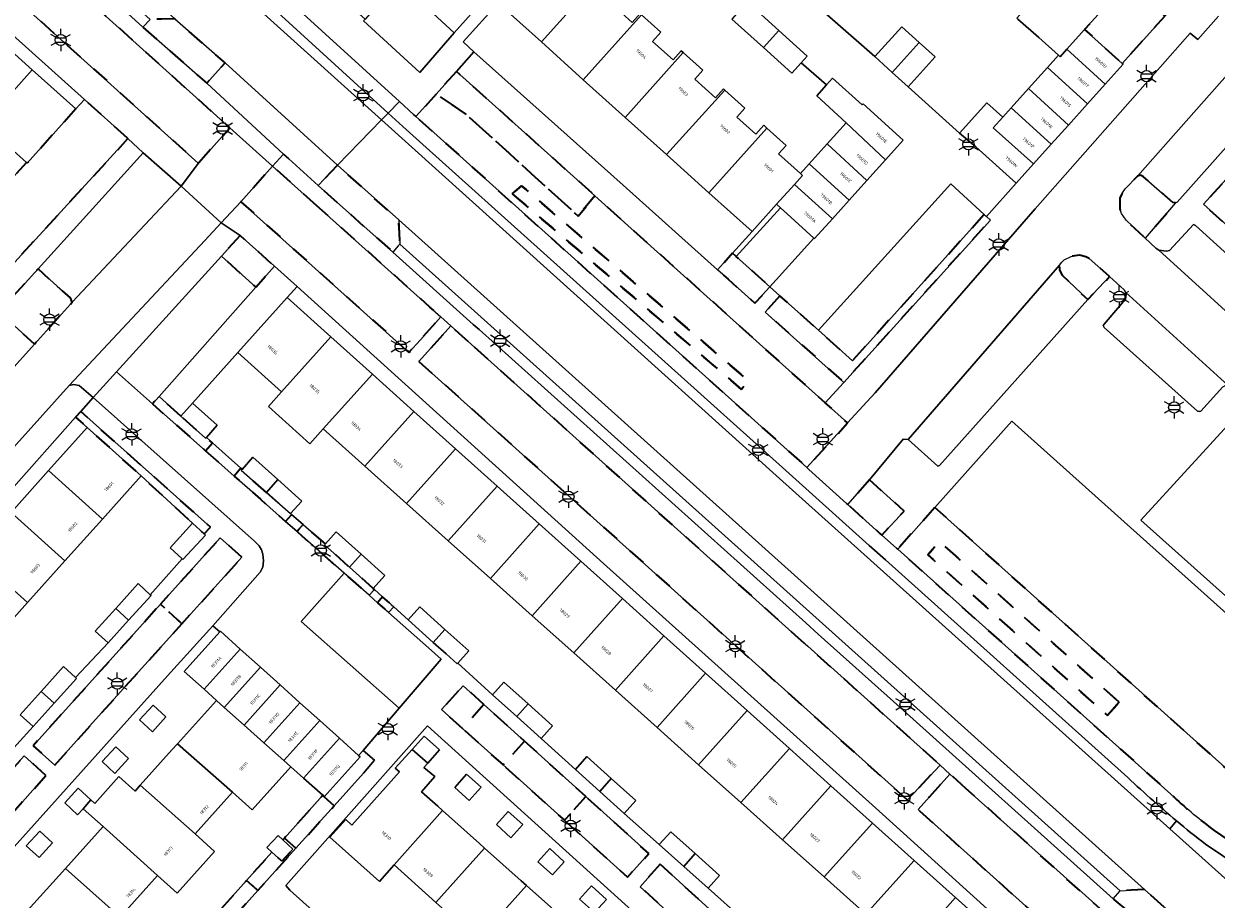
# Model space of a CAD drawing. Extents: x 105780 to 185197, y 477999 to 525027.
# Tile 317 of 562: x 107228 to 107362, y 479149 to 479248. Entities that reach past the tile are written whole.
import ezdxf
from ezdxf.enums import TextEntityAlignment as Align

# ---------------------------------------------------------------- set-up
doc = ezdxf.new("R2010")
doc.units = 0
doc.linetypes.add('XX-HIDDEN', pattern=[4, 2, -2])
for name, color, linetype, lineweight in [('B-GV-GR-HAAG_01-G', 252, 'GR-HAAG1', 13), ('B-GV-GR-MATERIAALGRENS-G', 252, 'XX-HIDDEN', 35), ('B-RO-IE-MEUBILAIR_WEGMEUBILAIR-S', 252, 'Continuous', 25), ('B-RO-IE-TERREINAFSCHEIDING_KUNSTMATIG_HEKWERK-G', 252, 'IE-TERREINAFSCHEIDING-KUNSTMATIG', 18), ('B-XX-KG-KADASTRAAL_BEBOUWING-G', 252, 'Continuous', 20), ('B1-WE-OG-BEBOUWING-T18', 7, 'Continuous', 18), ('B1-WE-OG-TERREIN_ERF-GV', 252, 'Continuous', 18), ('B1-WE-VH-VERHARDING_ASFALT-GV', 252, 'Continuous', 18), ('B1-WE-VH-VERHARDING_BETONSTRAATSTEEN-GV', 252, 'Continuous', 18), ('B1-WE-VH-VERHARDING_STRAATBAKSTEEN-GV', 252, 'Continuous', 18), ('B1-WE-VH-VERHARDING_TEGEL-GV', 252, 'Continuous', 18)]:
    doc.layers.add(name, color=color, linetype=linetype, lineweight=lineweight)
doc.styles.add('NLCS-ISO', font='NLCS-ISO.ttf')
doc.styles.add('NLCS-ISO-M200-T18', font='NLCS-ISO.ttf', dxfattribs={"height": 0.36})
doc.linetypes.add('GR-HAAG1', pattern='A,6,[176,NLCS.shx,S=0.125,R=0,X=0,Y=0],-2', length=8)
doc.linetypes.add('IE-TERREINAFSCHEIDING-KUNSTMATIG', pattern='A,4,[82,NLCS.SHX,S=0.75,R=90,X=0,Y=0],4,-2', length=10)

# ---------------------------------------------------------------- blocks, each defined once
blk = doc.blocks.new('B-SIE-WEG_LICHTMAST-SO')
at = {"ltscale": 0.1}
for p, q in [((-1.1, 0.63), (-2.19, 1.27)), ((0, 1.27), (0, 2.53)), ((1.1, 0.63), (2.19, 1.27)), ((-1.1, -0.63), (-2.19, -1.27)), ((0, -1.27), (0, -2.53)), ((1.1, -0.63), (2.19, -1.27))]:
    blk.add_line(p, q, dxfattribs=at)
at = {"flags": 128}
for points in [[(-1.16, 0.5), (1.16, 0.5)], [(-1.16, -0.5), (1.16, -0.5)]]:
    blk.add_lwpolyline(points, dxfattribs=at)
at = {"ltscale": 0.1}
blk.add_circle((0, 0), 1.27, dxfattribs=at)
at = {"style": 'NLCS-ISO'}
blk.add_attdef('TYPE', text='', height=1.8, dxfattribs=at).set_placement((0, 2.53), align=Align.BOTTOM_CENTER)

msp = doc.modelspace()

# ---------------------------------------------------------------- linework, layer by layer
at = {"layer": 'B-GV-GR-HAAG_01-G', "flags": 128}
msp.add_lwpolyline([(107265.866, 479163.25), (107267.098, 479164.682), (107265.8, 479165.807), (107265.304, 479165.236), (107265.481, 479165.077), (107261.434, 479160.572), (107262.546, 479159.563)], close=True, dxfattribs=at)
at = {"layer": 'B-GV-GR-MATERIAALGRENS-G', "flags": 128}
for points in [[(107231.933, 479253.006), (107223.888, 479260.267), (107223.05, 479261.023), (107216.122, 479267.275), (107215.152, 479268.15), (107214.866, 479267.822), (107212.747, 479265.393), (107211.611, 479264.091), (107247.224, 479232.029), (107247.229, 479232.034), (107250.765, 479236.012), (107250.421, 479236.322), (107245.836, 479240.46)], [(107356.229, 479248.621), (107351.983, 479252.423), (107351.018, 479251.349), (107347.194, 479247.096), (107351.432, 479243.286)], [(107244.561, 479248.308), (107243.074, 479248.27), (107241.795, 479248.238), (107240.972, 479247.362), (107247.146, 479241.944), (107248.173, 479241.042), (107249.46, 479242.476), (107250.233, 479243.337)], [(107276.335, 479242.384), (107274.047, 479239.821), (107277.36, 479237.61), (107290.067, 479226.065), (107291.965, 479228.344), (107289.908, 479230.192)], [(107239.247, 479234.83), (107234.366, 479239.212), (107233.402, 479238.157), (107233.411, 479238.149), (107227.91, 479232.015), (107227.823, 479232.093), (107222.66, 479226.419), (107221.346, 479224.966), (107218.054, 479221.327), (107222.894, 479216.918), (107239.284, 479234.797)], [(107291.965, 479228.344), (107290.067, 479226.065), (107277.36, 479237.61), (107274.047, 479239.821), (107271.775, 479237.276), (107273.782, 479235.475), (107315.87, 479197.697), (107320.463, 479202.739), (107317.948, 479204.999)], [(107389.914, 479215.979), (107390.899, 479216.142), (107391.839, 479215.88), (107393.392, 479214.755), (107394.653, 479213.582), (107396.164, 479211.348), (107396.816, 479209.364), (107399.1, 479203.706), (107399.563, 479202.233), (107399.873, 479200.931), (107400.41, 479199.608), (107401.254, 479198.351), (107402.891, 479196.838), (107404.202, 479195.343), (107404.959, 479194.194), (107405.426, 479193.306), (107405.718, 479192.329), (107407.722, 479194.544), (107399.29, 479205.765), (107402.821, 479206.373), (107402.341, 479207.186), (107403.404, 479207.268), (107405.001, 479207.392), (107403.349, 479209.788), (107398.942, 479213.358), (107397.639, 479214.691), (107395.013, 479217.78), (107394.179, 479218.844), (107391.355, 479222.715), (107390.297, 479222.292), (107388.452, 479222.784), (107385.93, 479224.106), (107383.338, 479226.204), (107370.619, 479238.42), (107366.933, 479234.366), (107372.32, 479229.505), (107368.284, 479225.066), (107362.897, 479229.926), (107360.593, 479227.391), (107385.629, 479204.804), (107384.872, 479206.603), (107384.311, 479207.422), (107383.145, 479208.291), (107383.514, 479208.71), (107384.742, 479210.105), (107379.365, 479214.956), (107383.401, 479219.395), (107388.707, 479214.608)], [(107260.593, 479227.228), (107255.608, 479231.691), (107252.036, 479227.661), (107270.986, 479210.681), (107272.269, 479212.115), (107274.584, 479214.7), (107273.356, 479215.799)], [(107262.91, 479231.807), (107262.182, 479231.029), (107260.76, 479229.509), (107261.792, 479228.586), (107267.621, 479223.372), (107269.16, 479221.995), (107269.774, 479222.694), (107269.951, 479222.896), (107269.901, 479224.137), (107269.842, 479225.62)], [(107357.442, 479227.547), (107357.152, 479227.592), (107353.852, 479230.484), (107353.518, 479230.663), (107353.166, 479230.548), (107351.773, 479229.144), (107351.379, 479228.572), (107351.176, 479228.074), (107351.17, 479226.903), (107351.344, 479226.342), (107351.87, 479225.588), (107354.037, 479223.568)], [(107282.643, 479228.581), (107308.506, 479206.517), (107309.306, 479207.45), (107283.68, 479229.485)], [(107282.643, 479228.581), (107283.68, 479229.485), (107309.306, 479207.45), (107308.506, 479206.517)], [(107312.828, 479217.08), (107311.182, 479215.225), (107320.034, 479207.309), (107336.566, 479225.618), (107336.115, 479226.027), (107335.885, 479226.235), (107321.001, 479209.748), (107317.176, 479213.179)], [(107251.947, 479223.869), (107249.836, 479221.536), (107253.702, 479218.038), (107255.804, 479220.416)], [(107307.901, 479221.5), (107307.486, 479221.872), (107305.797, 479219.995), (107306.977, 479218.938), (107310.01, 479216.223), (107311.701, 479218.092)], [(107347.727, 479221.283), (107347.344, 479221.475), (107346.618, 479221.666), (107345.7, 479221.506), (107344.874, 479221.107), (107344.61, 479220.85), (107344.367, 479220.513), (107344.347, 479219.942), (107344.683, 479219.39), (107347.553, 479216.639), (107350.019, 479219.228)], [(107232.787, 479216.144), (107232.992, 479216.362), (107232.815, 479216.822), (107231.289, 479218.144), (107229.141, 479220.117), (107224.733, 479215.254), (107226.895, 479213.298), (107228.738, 479211.631)], [(107277.674, 479211.909), (107277.025, 479212.492), (107275.705, 479213.677), (107273.405, 479211.115), (107272.111, 479209.674), (107327.202, 479160.21), (107328.522, 479161.621), (107330.886, 479164.147), (107315.967, 479177.538), (107314.557, 479178.803)], [(107245.254, 479203.497), (107242.799, 479205.696), (107242.068, 479204.869), (107248.041, 479199.591), (107248.827, 479200.469), (107248.128, 479201.09), (107248.044, 479200.996)], [(107233.963, 479204.024), (107233.381, 479203.37), (107234.683, 479202.203), (107240.761, 479196.747), (107246.555, 479191.44), (107247.891, 479190.216), (107248.585, 479190.982)], [(107254.91, 479194.89), (107252.07, 479197.389), (107252.168, 479197.498), (107252.036, 479197.615), (107251.276, 479196.732), (107254.225, 479194.125), (107257.061, 479191.619), (107257.747, 479192.396), (107257.621, 479192.505)], [(107322.93, 479196.328), (107320.488, 479193.543), (107324.111, 479190.278), (107324.343, 479190.069), (107326.833, 479192.797)], [(107261.558, 479189.096), (107259.653, 479190.746), (107259.056, 479191.263), (107258.356, 479190.475), (107258.945, 479189.954), (107263.667, 479185.781), (107266.484, 479183.292), (107267.087, 479183.933), (107266.954, 479184.052), (107264.271, 479186.456), (107261.454, 479188.98)], [(107252.137, 479187.583), (107249.702, 479189.786), (107242.957, 479182.287), (107245.371, 479180.076)], [(107351.104, 479171.231), (107330.839, 479189.352), (107329.506, 479187.861), (107349.771, 479169.74)], [(107351.104, 479171.231), (107349.771, 479169.74), (107329.506, 479187.861), (107330.839, 479189.352)], [(107268.013, 479183.103), (107267.428, 479182.457), (107268.387, 479181.61), (107268.663, 479181.366), (107269.272, 479181.975), (107268.962, 479182.252)], [(107245.371, 479180.076), (107242.957, 479182.287), (107228.595, 479166.322), (107231.052, 479164.127), (107235.299, 479168.901)], [(107279.431, 479170.979), (107277.093, 479173.091), (107274.658, 479170.4), (107277.014, 479168.279)], [(107279.431, 479170.979), (107277.014, 479168.279), (107281.592, 479164.158), (107284.017, 479166.838)], [(107284.017, 479166.838), (107281.592, 479164.158), (107288.526, 479157.916), (107290.941, 479160.585)], [(107230.017, 479162.964), (107227.578, 479165.186), (107215.819, 479152.048), (107218.28, 479149.772)], [(107333.806, 479161.517), (107332.004, 479163.132), (107329.707, 479160.555), (107328.432, 479159.125), (107356.005, 479134.35), (107356.151, 479134.219), (107359.757, 479138.257), (107359.213, 479138.745), (107354.392, 479143.066)], [(107262.546, 479159.563), (107261.434, 479160.572), (107261.254, 479160.734), (107256.932, 479155.907), (107258.228, 479154.767)], [(107290.941, 479160.585), (107288.526, 479157.916), (107295.638, 479151.514), (107298.042, 479154.171)], [(107258.228, 479154.767), (107256.932, 479155.907), (107256.758, 479155.712), (107257.891, 479154.66), (107256.625, 479153.298), (107255.518, 479154.326), (107252.67, 479151.145), (107253.936, 479150.001)], [(107299.306, 479152.966), (107297.075, 479150.431), (107302.606, 479145.36), (107304.896, 479147.891)], [(107253.936, 479150.001), (107252.67, 479151.145), (107248.468, 479146.451), (107249.716, 479145.315)], [(107353.935, 479150.11), (107352.462, 479150.021), (107351.211, 479149.946), (107350.434, 479149.042), (107355.755, 479144.64), (107357.062, 479143.115), (107358.391, 479144.614), (107359.156, 479145.476)]]:
    msp.add_lwpolyline(points, close=True, dxfattribs=at)
for points in [[(107330.3, 479193.2), (107326.119, 479188.481), (107357.294, 479160.526)], [(107361.81, 479156.764), (107379.631, 479144.735), (107381.724, 479147.139), (107330.3, 479193.2)]]:
    msp.add_lwpolyline(points, dxfattribs=at)
msp.add_lwpolyline([(107357.294, 479160.526, 0.0292337), (107361.81, 479156.764)], format="xyb", dxfattribs=at)
at = {"layer": 'B-RO-IE-TERREINAFSCHEIDING_KUNSTMATIG_HEKWERK-G', "flags": 128}
msp.add_lwpolyline([(107368.406, 479235.986), (107361.657, 479228.563)], dxfattribs=at)
at = {"layer": 'B-XX-KG-KADASTRAAL_BEBOUWING-G', "flags": 128}
for points in [[(107292.494, 479253.004), (107292.339, 479253.144), (107291.428, 479252.131), (107289.039, 479254.281), (107289.979, 479255.326), (107287.651, 479257.421), (107281.045, 479250.079), (107285.917, 479245.695)], [(107350.894, 479251.46), (107346.141, 479255.734), (107340.986, 479250), (107339.534, 479248.384), (107339.662, 479248.269), (107342.031, 479246.198), (107344.246, 479244.207), (107344.44, 479244.033), (107345.193, 479244.87), (107347.194, 479247.096), (107351.018, 479251.349)], [(107297.219, 479248.756), (107297.052, 479248.906), (107296.156, 479247.909), (107293.816, 479250.014), (107294.712, 479251.009), (107292.494, 479253.004), (107285.917, 479245.695), (107290.64, 479241.445)], [(107309.136, 479250.215), (107308.5, 479249.499), (107307.397, 479248.258), (107310.968, 479245.06), (107312.71, 479246.982)], [(107301.929, 479244.491), (107301.701, 479244.696), (107300.774, 479243.666), (107298.468, 479245.741), (107299.408, 479246.786), (107297.219, 479248.756), (107290.64, 479241.445), (107295.364, 479237.194)], [(107328.537, 479245.628), (107326.564, 479247.396), (107323.528, 479244.041), (107325.495, 479242.262)], [(107228.489, 479242.563), (107223.798, 479246.768), (107218.298, 479240.635), (107222.988, 479236.429)], [(107312.71, 479246.982), (107310.968, 479245.06), (107314.173, 479242.19), (107315.225, 479243.353), (107315.899, 479244.098)], [(107347.194, 479247.096), (107345.193, 479244.87), (107349.513, 479240.929), (107351.543, 479243.186), (107351.432, 479243.286)], [(107306.624, 479240.268), (107306.463, 479240.413), (107305.551, 479239.4), (107303.229, 479241.49), (107304.139, 479242.502), (107301.929, 479244.491), (107295.364, 479237.194), (107300.031, 479232.995)], [(107328.537, 479245.628), (107325.495, 479242.262), (107327.31, 479240.62), (107330.344, 479244.008)], [(107345.193, 479244.87), (107344.44, 479244.033), (107344.246, 479244.207), (107343, 479242.821), (107347.513, 479238.704), (107349.513, 479240.929)], [(107228.489, 479242.563), (107222.988, 479236.429), (107227.823, 479232.093), (107227.91, 479232.015), (107233.411, 479238.149), (107233.402, 479238.157)], [(107343, 479242.821), (107340.878, 479240.46), (107345.367, 479236.318), (107347.513, 479238.704)], [(107322.203, 479238.705), (107322.114, 479238.606), (107318.77, 479241.601), (107318.1, 479240.852), (107317.009, 479239.634), (107320.304, 479236.593), (107324.743, 479232.407), (107326.738, 479234.624)], [(107340.878, 479240.46), (107338.91, 479238.271), (107343.423, 479234.155), (107345.367, 479236.318)], [(107311.363, 479235.977), (107310.996, 479236.308), (107310.099, 479235.311), (107307.975, 479237.222), (107308.885, 479238.233), (107306.624, 479240.268), (107300.031, 479232.995), (107304.81, 479228.694)], [(107337.97, 479237.226), (107336.168, 479238.844), (107333.096, 479235.42), (107334.939, 479233.855), (107339.481, 479229.771), (107341.445, 479231.955), (107336.885, 479236.02)], [(107338.91, 479238.271), (107337.97, 479237.226), (107336.885, 479236.02), (107341.445, 479231.955), (107343.423, 479234.155)], [(107320.304, 479236.593), (107318.167, 479234.219), (107322.651, 479230.083), (107324.743, 479232.407)], [(107314.469, 479229.63), (107315.369, 479230.63), (107315.131, 479230.844), (107312.651, 479233.075), (107313.518, 479234.038), (107311.363, 479235.977), (107304.81, 479228.694), (107309.681, 479224.311), (107312.449, 479227.386)], [(107318.167, 479234.219), (107316.111, 479231.934), (107320.642, 479227.849), (107322.651, 479230.083)], [(107316.111, 479231.934), (107315.131, 479230.844), (107315.369, 479230.63), (107314.469, 479229.63), (107318.761, 479225.76), (107320.642, 479227.849)], [(107314.469, 479229.63), (107312.449, 479227.386), (107312.876, 479227.001), (107313.631, 479226.322), (107316.671, 479223.588), (107316.746, 479223.52), (107318.761, 479225.76)], [(107262.166, 479212.441), (107257.242, 479216.859), (107251.674, 479210.675), (107256.623, 479206.249)], [(107266.855, 479208.233), (107262.166, 479212.441), (107256.623, 479206.249), (107255.121, 479204.569), (107259.818, 479200.37), (107261.32, 479202.05)], [(107271.543, 479204.025), (107266.855, 479208.233), (107261.32, 479202.05), (107266.015, 479197.851)], [(107246.568, 479204.964), (107245.254, 479203.497), (107248.044, 479200.996), (107248.128, 479201.09), (107249.359, 479202.464)], [(107276.232, 479199.818), (107271.543, 479204.025), (107266.015, 479197.851), (107270.712, 479193.651)], [(107330.3, 479193.2), (107381.724, 479147.139), (107386.724, 479142.661), (107395.424, 479152.374), (107339, 479202.914)], [(107230.325, 479197.348), (107236.404, 479191.892), (107240.761, 479196.747), (107234.683, 479202.203)], [(107252.168, 479197.498), (107252.07, 479197.389), (107254.91, 479194.89), (107256.201, 479196.333), (107253.385, 479198.856)], [(107280.921, 479195.61), (107276.232, 479199.818), (107270.712, 479193.651), (107275.408, 479189.452)], [(107230.325, 479197.348), (107226.102, 479192.643), (107232.18, 479187.187), (107236.404, 479191.892)], [(107256.201, 479196.333), (107254.91, 479194.89), (107257.621, 479192.505), (107258.892, 479193.922)], [(107285.685, 479191.335), (107280.921, 479195.61), (107275.408, 479189.452), (107280.179, 479185.186)], [(107226.102, 479192.643), (107221.878, 479187.937), (107227.956, 479182.481), (107232.18, 479187.187)], [(107247.891, 479190.216), (107246.555, 479191.44), (107244.041, 479188.64), (107245.4, 479187.394), (107245.484, 479187.317), (107248.027, 479190.091)], [(107290.375, 479187.127), (107285.685, 479191.335), (107280.179, 479185.186), (107284.876, 479180.986)], [(107261.558, 479189.096), (107261.454, 479188.98), (107264.271, 479186.456), (107265.585, 479187.924), (107262.769, 479190.447)], [(107221.878, 479187.937), (107217.654, 479183.231), (107223.732, 479177.775), (107227.956, 479182.481)], [(107265.585, 479187.924), (107264.271, 479186.456), (107266.954, 479184.052), (107268.268, 479185.519)], [(107295.063, 479182.919), (107290.375, 479187.127), (107284.876, 479180.986), (107289.572, 479176.786)], [(107241.895, 479183.26), (107241.784, 479183.362), (107240.423, 479184.609), (107237.909, 479181.809), (107239.352, 479180.486)], [(107299.752, 479178.712), (107295.063, 479182.919), (107289.572, 479176.786), (107294.268, 479172.587)], [(107239.352, 479180.486), (107237.909, 479181.809), (107235.592, 479179.229), (107237.049, 479177.921)], [(107270.905, 479180.511), (107273.729, 479177.981), (107275.043, 479179.449), (107272.22, 479181.979)], [(107251.957, 479177.227), (107249.709, 479179.247), (107249.638, 479179.168), (107245.632, 479174.708), (107247.875, 479172.694)], [(107275.043, 479179.449), (107273.729, 479177.981), (107275.171, 479176.689), (107276.419, 479175.57), (107276.49, 479175.649), (107277.734, 479177.037)], [(107304.44, 479174.504), (107299.752, 479178.712), (107294.268, 479172.587), (107298.964, 479168.388)], [(107254.224, 479175.19), (107251.957, 479177.227), (107247.875, 479172.694), (107249.27, 479171.44), (107250.151, 479170.655)], [(107233.495, 479173.902), (107233.382, 479174.006), (107232.023, 479175.251), (107229.509, 479172.451), (107230.952, 479171.128)], [(107256.456, 479173.185), (107254.224, 479175.19), (107250.151, 479170.655), (107252.391, 479168.659)], [(107258.687, 479171.181), (107256.456, 479173.185), (107252.391, 479168.659), (107254.63, 479166.663)], [(107280.41, 479172.072), (107283.147, 479169.611), (107284.427, 479171.041), (107281.686, 479173.497)], [(107309.129, 479170.296), (107304.44, 479174.504), (107298.964, 479168.388), (107303.66, 479164.189)], [(107230.952, 479171.128), (107229.509, 479172.451), (107227.143, 479169.816), (107228.599, 479168.508)], [(107242.049, 479167.898), (107243.553, 479169.569), (107242.119, 479170.896), (107240.592, 479169.246)], [(107254.63, 479166.663), (107252.391, 479168.659), (107250.151, 479170.655), (107249.27, 479171.44), (107244.879, 479166.553), (107251.08, 479161.098), (107253.301, 479159.101), (107257.677, 479163.947), (107256.87, 479164.667)], [(107260.919, 479169.175), (107258.687, 479171.181), (107254.63, 479166.663), (107256.87, 479164.667)], [(107284.427, 479171.041), (107283.147, 479169.611), (107285.901, 479167.136), (107287.185, 479168.569)], [(107263.151, 479167.17), (107260.919, 479169.175), (107256.87, 479164.667), (107257.677, 479163.947), (107259.105, 479162.665)], [(107313.893, 479166.022), (107309.129, 479170.296), (107303.66, 479164.189), (107308.431, 479159.922)], [(107244.879, 479166.553), (107244.284, 479165.89), (107240.668, 479161.866), (107246.85, 479156.39), (107251.08, 479161.098)], [(107265.304, 479165.236), (107263.151, 479167.17), (107259.105, 479162.665), (107261.254, 479160.734), (107261.434, 479160.572), (107265.481, 479165.077)], [(107272.696, 479167.409), (107271.361, 479165.918), (107273.094, 479164.366), (107274.42, 479165.865)], [(107237.81, 479163.188), (107239.334, 479164.882), (107237.926, 479166.201), (107236.368, 479164.538)], [(107274.78, 479159.009), (107274.236, 479159.496), (107272.399, 479161.137), (107273.912, 479162.855), (107272.659, 479163.875), (107273.094, 479164.366), (107271.361, 479165.918), (107269.444, 479163.777), (107269.906, 479163.365), (107264.545, 479157.366), (107263.868, 479158.025), (107262.071, 479156.002), (107267.642, 479151.023), (107269.304, 479152.882)], [(107318.581, 479161.815), (107313.893, 479166.022), (107308.431, 479159.922), (107313.127, 479155.724)], [(107289.762, 479163.644), (107292.506, 479161.177), (107293.81, 479162.633), (107291.062, 479165.095)], [(107240.668, 479161.866), (107240.085, 479161.216), (107238.245, 479162.845), (107235.535, 479159.829), (107235.108, 479160.207), (107234.224, 479159.224), (107236.477, 479157.2), (107242.619, 479151.682), (107244.826, 479149.7), (107249.057, 479154.407), (107246.85, 479156.39)], [(107276.145, 479161.632), (107277.792, 479160.157), (107279.127, 479161.648), (107277.48, 479163.123)], [(107293.81, 479162.633), (107292.506, 479161.177), (107295.261, 479158.701), (107296.569, 479160.16)], [(107233.604, 479158.536), (107234.224, 479159.224), (107235.108, 479160.207), (107233.674, 479161.534), (107232.147, 479159.884)], [(107323.269, 479157.608), (107318.581, 479161.815), (107313.127, 479155.724), (107317.823, 479151.524)], [(107279.505, 479154.787), (107278.936, 479155.296), (107274.78, 479159.009), (107269.304, 479152.882), (107274.029, 479148.66)], [(107280.84, 479157.426), (107282.487, 479155.951), (107283.822, 479157.442), (107282.175, 479158.917)], [(107236.477, 479157.2), (107235.858, 479156.511), (107232.247, 479152.492), (107238.39, 479146.973), (107242.619, 479151.682)], [(107327.958, 479153.4), (107323.269, 479157.608), (107317.823, 479151.524), (107322.519, 479147.325)], [(107229.258, 479153.707), (107230.762, 479155.378), (107229.328, 479156.705), (107227.801, 479155.055)], [(107256.625, 479153.298), (107257.891, 479154.66), (107256.758, 479155.712), (107256.212, 479156.219), (107254.947, 479154.856), (107255.518, 479154.326)], [(107299.219, 479155.182), (107301.985, 479152.724), (107303.268, 479154.157), (107300.513, 479156.626)], [(107284.23, 479150.565), (107283.628, 479151.103), (107279.505, 479154.787), (107274.029, 479148.66), (107278.754, 479144.437)], [(107285.527, 479153.227), (107287.174, 479151.752), (107288.509, 479153.243), (107286.862, 479154.718)], [(107303.268, 479154.157), (107301.985, 479152.724), (107304.747, 479150.271), (107306.02, 479151.691)], [(107332.647, 479149.193), (107327.958, 479153.4), (107322.519, 479147.325), (107327.215, 479143.126)], [(107232.247, 479152.492), (107231.516, 479151.678), (107227.97, 479147.732), (107234.16, 479142.265), (107238.39, 479146.973)], [(107288.955, 479146.342), (107288.326, 479146.904), (107284.23, 479150.565), (107278.754, 479144.437), (107283.479, 479140.215)], [(107291.556, 479150.511), (107290.221, 479149.02), (107291.917, 479147.501), (107293.25, 479148.994)], [(107337.337, 479144.984), (107332.647, 479149.193), (107327.215, 479143.126), (107331.912, 479138.926)]]:
    msp.add_lwpolyline(points, close=True, dxfattribs=at)
at = {"layer": 'B1-WE-OG-TERREIN_ERF-GV', "flags": 128}
for points in [[(107151.163, 479313.786), (107148.95, 479315.676), (107148.403, 479314.38), (107153.257, 479310.027), (107157.964, 479305.807), (107162.67, 479301.586), (107167.364, 479297.376), (107172.055, 479293.17), (107176.788, 479288.926), (107181.494, 479284.706), (107186.201, 479280.485), (107190.892, 479276.278), (107195.583, 479272.071), (107200.273, 479267.866), (107205.025, 479263.604), (107209.731, 479259.384), (107214.437, 479255.164), (107219.108, 479250.976), (107223.798, 479246.768), (107228.489, 479242.563), (107233.402, 479238.157), (107234.366, 479239.212), (107181.916, 479286.303)], [(107263.777, 479258.088), (107261.931, 479259.794), (107260.922, 479260.673), (107254.856, 479266.126), (107254.323, 479265.533), (107269.31, 479252.064), (107268.518, 479251.124), (107266.033, 479248.261), (107265.864, 479248.066), (107272.199, 479242.251), (107276.078, 479246.716)], [(107295.364, 479237.194), (107290.64, 479241.445), (107285.917, 479245.695), (107281.045, 479250.079), (107277.084, 479245.699), (107278.317, 479244.596), (107295.143, 479229.532), (107305.797, 479219.995), (107307.486, 479221.872), (107309.681, 479224.311), (107304.81, 479228.694), (107300.031, 479232.995)], [(107257.242, 479216.859), (107258.377, 479218.113), (107255.804, 479220.416), (107253.702, 479218.038), (107242.799, 479205.696), (107245.254, 479203.497), (107246.568, 479204.964), (107251.674, 479210.675)], [(107258.377, 479218.113), (107257.242, 479216.859), (107262.166, 479212.441), (107266.855, 479208.233), (107271.543, 479204.025), (107276.232, 479199.818), (107280.921, 479195.61), (107285.685, 479191.335), (107290.375, 479187.127), (107295.063, 479182.919), (107299.752, 479178.712), (107304.44, 479174.504), (107309.129, 479170.296), (107313.893, 479166.022), (107318.581, 479161.815), (107323.269, 479157.608), (107327.958, 479153.4), (107332.647, 479149.193), (107337.337, 479144.984), (107342.388, 479140.451), (107343.315, 479141.494), (107323.625, 479159.306), (107292.925, 479186.861)], [(107213.395, 479178.486), (107217.654, 479183.231), (107221.878, 479187.937), (107226.102, 479192.643), (107230.325, 479197.348), (107234.683, 479202.203), (107233.381, 479203.37), (107218.827, 479186.993), (107212.878, 479180.511), (107190.973, 479155.929), (107192.178, 479154.848), (107196.536, 479159.703), (107200.759, 479164.408), (107204.983, 479169.114), (107209.207, 479173.82)], [(107250.287, 479199.171), (107248.827, 479200.469), (107248.041, 479199.591), (107249.505, 479198.297), (107251.276, 479196.732), (107252.036, 479197.615)], [(107257.747, 479192.396), (107257.061, 479191.619), (107258.356, 479190.475), (107259.056, 479191.263)], [(107267.087, 479183.933), (107266.484, 479183.292), (107267.428, 479182.457), (107268.013, 479183.103)], [(107242.049, 479167.898), (107240.592, 479169.246), (107242.119, 479170.896), (107243.553, 479169.569)], [(107237.81, 479163.188), (107236.368, 479164.538), (107237.926, 479166.201), (107239.334, 479164.882)], [(107276.145, 479161.632), (107277.48, 479163.123), (107279.127, 479161.648), (107277.792, 479160.157)], [(107280.84, 479157.426), (107282.175, 479158.917), (107283.822, 479157.442), (107282.487, 479155.951)], [(107229.258, 479153.707), (107227.801, 479155.055), (107229.328, 479156.705), (107230.762, 479155.378)], [(107285.527, 479153.227), (107286.862, 479154.718), (107288.509, 479153.243), (107287.174, 479151.752)]]:
    msp.add_lwpolyline(points, close=True, dxfattribs=at)
for points in [[(107263.777, 479258.088), (107276.078, 479246.716), (107284.987, 479256.71)], [(107297.219, 479248.756), (107299.408, 479246.786), (107298.468, 479245.741), (107300.774, 479243.666), (107301.701, 479244.696), (107301.929, 479244.491), (107304.139, 479242.502), (107303.229, 479241.49), (107305.551, 479239.4), (107306.463, 479240.413), (107306.624, 479240.268), (107308.885, 479238.233), (107307.975, 479237.222), (107310.099, 479235.311), (107310.996, 479236.308), (107311.363, 479235.977), (107313.518, 479234.038), (107312.651, 479233.075), (107315.131, 479230.844), (107316.111, 479231.934), (107318.167, 479234.219), (107320.304, 479236.593), (107317.009, 479239.634), (107318.1, 479240.852), (107315.225, 479243.353), (107314.173, 479242.19), (107310.968, 479245.06), (107307.397, 479248.258)], [(107317.847, 479249.025), (107323.528, 479244.041), (107326.564, 479247.396), (107328.537, 479245.628), (107330.344, 479244.008), (107327.31, 479240.62), (107333.096, 479235.42), (107336.168, 479238.844), (107337.97, 479237.226), (107338.91, 479238.271), (107340.878, 479240.46), (107343, 479242.821), (107344.246, 479244.207), (107342.031, 479246.198), (107339.662, 479248.269)], [(107222.66, 479226.419), (107227.823, 479232.093), (107222.988, 479236.429)], [(107322.519, 479147.325), (107317.823, 479151.524), (107313.127, 479155.724), (107308.431, 479159.922), (107303.66, 479164.189), (107298.964, 479168.388), (107294.268, 479172.587), (107289.572, 479176.786), (107284.876, 479180.986), (107280.179, 479185.186), (107275.408, 479189.452), (107270.712, 479193.651), (107266.015, 479197.851), (107261.32, 479202.05), (107259.818, 479200.37), (107255.121, 479204.569), (107256.623, 479206.249), (107251.674, 479210.675), (107246.568, 479204.964), (107249.359, 479202.464), (107248.128, 479201.09), (107248.827, 479200.469), (107250.287, 479199.171), (107252.036, 479197.615), (107252.168, 479197.498), (107253.385, 479198.856), (107256.201, 479196.333), (107258.892, 479193.922), (107257.621, 479192.505), (107257.747, 479192.396), (107259.056, 479191.263), (107259.653, 479190.746), (107261.558, 479189.096), (107262.769, 479190.447), (107265.585, 479187.924), (107268.268, 479185.519), (107266.954, 479184.052), (107267.087, 479183.933), (107268.013, 479183.103), (107268.962, 479182.252), (107269.272, 479181.975), (107270.905, 479180.511), (107272.22, 479181.979), (107275.043, 479179.449), (107277.734, 479177.037), (107276.49, 479175.649), (107280.41, 479172.072), (107281.686, 479173.497), (107284.427, 479171.041), (107287.185, 479168.569), (107285.901, 479167.136), (107289.762, 479163.644), (107291.062, 479165.095), (107293.81, 479162.633), (107296.569, 479160.16), (107295.261, 479158.701), (107299.219, 479155.182), (107300.513, 479156.626), (107303.268, 479154.157), (107306.02, 479151.691), (107304.747, 479150.271), (107308.683, 479146.712)], [(107224.899, 479164.426), (107228.599, 479168.508), (107227.143, 479169.816), (107229.509, 479172.451), (107232.023, 479175.251), (107233.382, 479174.006), (107237.049, 479177.921), (107235.592, 479179.229), (107237.909, 479181.809), (107240.423, 479184.609), (107241.784, 479183.362), (107245.4, 479187.394), (107244.041, 479188.64), (107246.555, 479191.44), (107240.761, 479196.747), (107236.404, 479191.892), (107232.18, 479187.187), (107227.956, 479182.481), (107223.732, 479177.775)], [(107227.97, 479147.732), (107231.516, 479151.678), (107232.247, 479152.492), (107235.858, 479156.511), (107236.477, 479157.2), (107234.224, 479159.224), (107233.604, 479158.536), (107232.147, 479159.884), (107233.674, 479161.534), (107235.108, 479160.207), (107235.535, 479159.829), (107238.245, 479162.845), (107240.085, 479161.216), (107240.668, 479161.866), (107244.284, 479165.89), (107244.879, 479166.553), (107249.27, 479171.44), (107247.875, 479172.694), (107245.632, 479174.708), (107249.638, 479179.168), (107248.858, 479179.838), (107243.74, 479174.226), (107214.632, 479141.803)], [(107321.087, 479125.173), (107273.064, 479168.559), (107257.094, 479150.547), (107257.535, 479150.041), (107267.383, 479141.2)], [(107274.029, 479148.66), (107269.304, 479152.882), (107267.642, 479151.023), (107262.071, 479156.002), (107263.868, 479158.025), (107264.545, 479157.366), (107269.906, 479163.365), (107269.444, 479163.777), (107271.361, 479165.918), (107272.696, 479167.409), (107274.42, 479165.865), (107273.094, 479164.366), (107272.659, 479163.875), (107273.912, 479162.855), (107272.399, 479161.137), (107274.236, 479159.496), (107274.78, 479159.009), (107278.936, 479155.296), (107279.505, 479154.787), (107283.628, 479151.103), (107284.23, 479150.565), (107288.326, 479146.904)], [(107248.468, 479146.451), (107252.67, 479151.145), (107255.518, 479154.326), (107254.947, 479154.856), (107256.212, 479156.219), (107256.758, 479155.712), (107256.932, 479155.907), (107261.254, 479160.734), (107259.105, 479162.665), (107257.677, 479163.947), (107253.301, 479159.101), (107251.08, 479161.098), (107246.85, 479156.39), (107249.057, 479154.407), (107244.826, 479149.7), (107242.619, 479151.682), (107238.39, 479146.973)], [(107290.221, 479149.02), (107291.556, 479150.511), (107293.25, 479148.994)]]:
    msp.add_lwpolyline(points, dxfattribs=at)
at = {"layer": 'B1-WE-VH-VERHARDING_ASFALT-GV', "flags": 128}
msp.add_lwpolyline([(107133.816, 479343.621), (107134.229, 479343.386), (107136.87, 479341.886), (107139.044, 479340.203), (107141.606, 479338.269), (107150.938, 479331.222), (107159.634, 479324.572), (107244.561, 479248.308), (107250.233, 479243.337), (107262.91, 479231.807), (107267.897, 479236.918), (107254.999, 479248.542), (107184.906, 479311.31)], dxfattribs=at)
for points in [[(107312.79, 479196.459), (107267.897, 479236.918), (107262.91, 479231.807), (107269.842, 479225.62), (107353.935, 479150.11), (107359.156, 479145.476), (107371.719, 479134.178), (107376.38, 479139.394), (107372.113, 479143.233), (107356.811, 479156.952)], [(107210.172, 479181.936), (107232.636, 479206.941), (107247.941, 479223.308), (107249.814, 479225.31), (107245.297, 479229.435), (107232.992, 479216.362), (107232.787, 479216.144), (107228.738, 479211.631), (107211.735, 479192.727), (107208.022, 479188.598), (107207.756, 479188.286), (107195.739, 479174.771), (107200.157, 479170.737)]]:
    msp.add_lwpolyline(points, close=True, dxfattribs=at)
at = {"layer": 'B1-WE-VH-VERHARDING_BETONSTRAATSTEEN-GV', "flags": 128}
for points in [[(107184.906, 479311.31), (107254.999, 479248.542), (107267.897, 479236.918), (107268.635, 479237.674), (107255.738, 479249.436), (107185.508, 479312.337)], [(107309.136, 479250.215), (107312.71, 479246.982), (107315.899, 479244.098), (107315.225, 479243.353), (107318.1, 479240.852), (107318.77, 479241.601), (107322.114, 479238.606), (107322.203, 479238.705), (107326.738, 479234.624), (107324.743, 479232.407), (107322.651, 479230.083), (107320.642, 479227.849), (107318.761, 479225.76), (107316.746, 479223.52), (107316.671, 479223.588), (107311.701, 479218.092), (107312.828, 479217.08), (107317.176, 479213.179), (107332.098, 479229.708), (107335.885, 479226.235), (107336.115, 479226.027), (107339.481, 479229.771), (107334.939, 479233.855), (107333.096, 479235.42), (107327.31, 479240.62), (107325.495, 479242.262), (107323.528, 479244.041), (107317.847, 479249.025)], [(107272.562, 479234.126), (107270.287, 479236.168), (107268.635, 479237.674), (107267.897, 479236.918), (107312.79, 479196.459), (107356.811, 479156.952), (107357.575, 479157.845)], [(107351.699, 479163.079), (107324.726, 479187.29), (107322.912, 479188.918), (107319.149, 479192.295), (107314.638, 479196.344), (107313.492, 479197.373), (107272.562, 479234.126)]]:
    msp.add_lwpolyline(points, dxfattribs=at)
for points in [[(107366.156, 479245.244), (107353.166, 479230.548), (107353.518, 479230.663), (107353.852, 479230.484), (107357.152, 479227.592), (107357.442, 479227.547), (107357.622, 479227.632), (107370.202, 479241.711)], [(107245.297, 479229.435), (107241.005, 479233.208), (107234.936, 479226.511), (107229.141, 479220.117), (107231.289, 479218.144), (107232.815, 479216.822), (107232.992, 479216.362)], [(107335.885, 479226.235), (107332.098, 479229.708), (107317.176, 479213.179), (107321.001, 479209.748)], [(107316.671, 479223.588), (107313.631, 479226.322), (107312.876, 479227.001), (107307.901, 479221.5), (107311.701, 479218.092)], [(107249.836, 479221.536), (107251.947, 479223.869), (107249.814, 479225.31), (107247.941, 479223.308), (107232.636, 479206.941), (107233.138, 479207.049), (107233.782, 479206.971), (107235.343, 479205.583), (107237.978, 479208.483)], [(107269.842, 479225.62), (107269.901, 479224.137), (107269.951, 479222.896), (107326.421, 479172.2), (107351.211, 479149.946), (107352.462, 479150.021), (107353.935, 479150.11)], [(107355.568, 479222.212), (107367.646, 479211.254), (107367.52, 479211.492), (107367.518, 479211.866), (107370.242, 479215.255), (107370.216, 479215.465), (107359.705, 479225.004), (107359.471, 479225.123), (107356.773, 479222.175), (107356.419, 479222.092)], [(107253.702, 479218.038), (107249.836, 479221.536), (107237.978, 479208.483), (107242.068, 479204.869), (107242.799, 479205.696)], [(107347.553, 479216.639), (107344.683, 479219.39), (107344.347, 479219.942), (107344.367, 479220.513), (107327.284, 479200.875), (107330.638, 479197.872), (107330.846, 479197.931)], [(107351.82, 479217.487), (107351.9, 479217.198), (107351.796, 479216.673), (107349.399, 479213.886), (107349.292, 479213.734), (107349.403, 479213.48), (107359.924, 479204.054), (107360.138, 479204.016), (107360.298, 479204.057), (107362.796, 479206.784), (107363.111, 479206.995), (107363.406, 479206.944)], [(107254.225, 479194.125), (107251.276, 479196.732), (107249.505, 479198.297), (107248.041, 479199.591), (107242.068, 479204.869), (107237.978, 479208.483), (107235.343, 479205.583), (107253.556, 479189.387), (107254.074, 479188.883), (107254.346, 479188.425), (107254.506, 479187.938), (107254.583, 479187.182), (107254.483, 479186.469), (107254.186, 479185.902), (107248.858, 479179.838), (107249.638, 479179.168), (107249.709, 479179.247), (107251.957, 479177.227), (107254.224, 479175.19), (107256.456, 479173.185), (107258.687, 479171.181), (107260.919, 479169.175), (107263.151, 479167.17), (107265.304, 479165.236), (107265.8, 479165.807), (107269.874, 479170.566), (107258.822, 479180.333), (107263.667, 479185.781), (107258.945, 479189.954), (107258.356, 479190.475), (107257.061, 479191.619)], [(107404.534, 479170.203), (107365.363, 479205.205), (107365.441, 479204.948), (107365.403, 479204.735), (107353.547, 479191.766), (107392.106, 479157.287), (107392.401, 479157.237), (107395.101, 479160.153), (107395.322, 479160.294), (107395.53, 479160.353), (107395.843, 479160.288), (107399.346, 479157.211), (107399.615, 479157.37), (107408.015, 479166.93), (107408.007, 479167.092), (107407.665, 479167.395)], [(107268.387, 479181.61), (107267.428, 479182.457), (107266.484, 479183.292), (107263.667, 479185.781), (107258.822, 479180.333), (107269.874, 479170.566), (107274.616, 479176.105), (107273.183, 479177.371), (107268.663, 479181.366)]]:
    msp.add_lwpolyline(points, close=True, dxfattribs=at)
at = {"layer": 'B1-WE-VH-VERHARDING_BETONSTRAATSTEEN-GV'}
msp.add_lwpolyline([(107357.575, 479157.845, -0.0136773), (107351.699, 479163.079)], format="xyb", dxfattribs=at)
at = {"layer": 'B1-WE-VH-VERHARDING_STRAATBAKSTEEN-GV', "flags": 128}
for points in [[(107308.683, 479146.712), (107304.747, 479150.271), (107301.985, 479152.724), (107299.219, 479155.182), (107295.261, 479158.701), (107292.506, 479161.177), (107289.762, 479163.644), (107285.901, 479167.136), (107283.147, 479169.611), (107280.41, 479172.072), (107276.49, 479175.649), (107276.419, 479175.57), (107275.171, 479176.689), (107273.729, 479177.981), (107270.905, 479180.511), (107269.272, 479181.975), (107268.663, 479181.366), (107273.183, 479177.371), (107274.616, 479176.105), (107269.874, 479170.566), (107265.8, 479165.807), (107267.098, 479164.682), (107265.866, 479163.25), (107262.546, 479159.563), (107258.228, 479154.767), (107253.936, 479150.001), (107249.716, 479145.315)], [(107267.383, 479141.2), (107257.535, 479150.041), (107257.094, 479150.547), (107273.064, 479168.559), (107321.087, 479125.173)]]:
    msp.add_lwpolyline(points, dxfattribs=at)
for points in [[(107274.658, 479170.4), (107277.093, 479173.091), (107279.431, 479170.979), (107284.017, 479166.838), (107290.941, 479160.585), (107298.042, 479154.171), (107295.638, 479151.514), (107288.526, 479157.916), (107281.592, 479164.158), (107277.014, 479168.279)], [(107297.075, 479150.431), (107299.306, 479152.966), (107304.896, 479147.891), (107308.769, 479144.374), (107310.485, 479142.815), (107316.075, 479137.74), (107321.664, 479132.665), (107327.228, 479127.613), (107324.738, 479125.066), (107319.3, 479130.052), (107313.735, 479135.155), (107308.17, 479140.257), (107306.475, 479141.812), (107302.606, 479145.36)]]:
    msp.add_lwpolyline(points, close=True, dxfattribs=at)
at = {"layer": 'B1-WE-VH-VERHARDING_TEGEL-GV', "flags": 128}
for points in [[(107166.17, 479316.1), (107165.512, 479316.69), (107159.823, 479321.795), (107158.979, 479320.916), (107164.718, 479315.769), (107168.965, 479311.961), (107169.223, 479311.73), (107173.632, 479307.775), (107175.217, 479306.354), (107200.218, 479283.933), (107201.032, 479283.203), (107203.133, 479281.319), (107219.243, 479266.872), (107224.257, 479262.376), (107225.106, 479261.614), (107239.266, 479248.915), (107240.972, 479247.362), (107241.795, 479248.238), (107240.299, 479249.58), (107220.272, 479267.551), (107203.938, 479282.209)], [(107278.317, 479244.596), (107276.335, 479242.384), (107289.908, 479230.192), (107291.965, 479228.344), (107317.948, 479204.999), (107320.034, 479207.309), (107311.182, 479215.225), (107312.828, 479217.08), (107311.701, 479218.092), (107310.01, 479216.223), (107306.977, 479218.938), (107305.797, 479219.995), (107295.143, 479229.532)], [(107250.233, 479243.337), (107249.46, 479242.476), (107248.173, 479241.042), (107256.822, 479233.056), (107257.424, 479232.501), (107260.76, 479229.509), (107262.182, 479231.029), (107262.91, 479231.807)], [(107255.608, 479231.691), (107250.765, 479236.012), (107247.229, 479232.034), (107245.297, 479229.435), (107249.814, 479225.31), (107252.036, 479227.661)], [(107229.141, 479220.117), (107234.936, 479226.511), (107241.005, 479233.208), (107239.284, 479234.797), (107222.894, 479216.918), (107218.054, 479221.327), (107216.414, 479219.341), (107217.896, 479218.001), (107216.756, 479216.741), (107217.914, 479215.693), (107219.037, 479216.969), (107225.186, 479211.406), (107209.894, 479194.391), (107211.735, 479192.727), (107228.738, 479211.631), (107226.895, 479213.298), (107224.733, 479215.254)], [(107312.876, 479227.001), (107312.449, 479227.386), (107309.681, 479224.311), (107307.486, 479221.872), (107307.901, 479221.5)], [(107269.951, 479222.896), (107269.774, 479222.694), (107269.16, 479221.995), (107278.244, 479213.841), (107278.894, 479213.258), (107315.757, 479180.169), (107317.161, 479178.909), (107325.637, 479171.301), (107350.434, 479149.042), (107351.211, 479149.946), (107326.421, 479172.2)], [(107242.957, 479182.287), (107249.702, 479189.786), (107252.137, 479187.583), (107245.371, 479180.076), (107235.299, 479168.901), (107231.052, 479164.127), (107228.595, 479166.322)], [(107207.614, 479142.881), (107215.819, 479152.048), (107227.578, 479165.186), (107230.017, 479162.964), (107218.28, 479149.772), (107210.107, 479140.586)]]:
    msp.add_lwpolyline(points, close=True, dxfattribs=at)
for points in [[(107185.508, 479312.337), (107255.738, 479249.436), (107268.635, 479237.674), (107269.907, 479238.979), (107256.999, 479250.785), (107186.608, 479313.757)], [(107186.608, 479313.757), (107256.999, 479250.785), (107269.907, 479238.979), (107271.489, 479237.533), (107271.775, 479237.276), (107274.047, 479239.821), (107276.335, 479242.384), (107278.317, 479244.596), (107277.084, 479245.699), (107281.045, 479250.079), (107287.651, 479257.421), (107290.038, 479260.196), (107289.028, 479261.121), (107284.987, 479256.71), (107276.078, 479246.716), (107272.199, 479242.251), (107265.864, 479248.066), (107266.033, 479248.261), (107250.865, 479261.734), (107249.189, 479259.902), (107241.128, 479267.12), (107239.272, 479268.781), (107223.307, 479283.075)], [(107181.916, 479286.303), (107234.366, 479239.212), (107239.247, 479234.83), (107239.284, 479234.797), (107241.005, 479233.208), (107245.297, 479229.435), (107247.229, 479232.034), (107247.224, 479232.029), (107211.611, 479264.091)], [(107223.888, 479260.267), (107231.933, 479253.006), (107245.836, 479240.46), (107250.421, 479236.322), (107250.765, 479236.012), (107255.608, 479231.691), (107256.822, 479233.056), (107248.173, 479241.042), (107247.146, 479241.944), (107240.972, 479247.362), (107239.266, 479248.915), (107225.106, 479261.614)], [(107366.231, 479252.37), (107361.514, 479254.155), (107358.307, 479250.644), (107356.229, 479248.621), (107351.432, 479243.286), (107351.543, 479243.186), (107349.513, 479240.929), (107347.513, 479238.704), (107345.367, 479236.318), (107343.423, 479234.155), (107341.445, 479231.955), (107339.481, 479229.771), (107336.115, 479226.027), (107336.566, 479225.618), (107320.034, 479207.309), (107317.948, 479204.999), (107320.463, 479202.739), (107322.628, 479205.116), (107323.557, 479206.136), (107341.624, 479226.896), (107359.123, 479246.685), (107359.956, 479245.962), (107362.312, 479248.601)], [(107362.312, 479248.601), (107359.956, 479245.962), (107359.123, 479246.685), (107341.624, 479226.896), (107323.557, 479206.136), (107322.628, 479205.116), (107320.463, 479202.739), (107315.87, 479197.697), (107316.108, 479197.484), (107320.356, 479193.662), (107320.488, 479193.543), (107322.93, 479196.328), (107326.746, 479200.897), (107327.284, 479200.875), (107344.367, 479220.513), (107344.61, 479220.85), (107344.874, 479221.107), (107345.7, 479221.506), (107346.618, 479221.666), (107347.344, 479221.475), (107347.727, 479221.283), (107350.019, 479219.228), (107351.66, 479217.756), (107351.82, 479217.487), (107363.406, 479206.944)], [(107367.646, 479211.254), (107355.568, 479222.212), (107355.247, 479222.44), (107354.037, 479223.568), (107351.87, 479225.588), (107351.344, 479226.342), (107351.17, 479226.903), (107351.176, 479228.074), (107351.379, 479228.572), (107351.773, 479229.144), (107353.166, 479230.548), (107366.156, 479245.244)], [(107370.202, 479241.711), (107357.622, 479227.632), (107357.442, 479227.547), (107354.037, 479223.568), (107355.247, 479222.44), (107355.568, 479222.212), (107356.419, 479222.092), (107356.773, 479222.175), (107359.471, 479225.123), (107359.705, 479225.004), (107370.216, 479215.465)], [(107273.782, 479235.475), (107271.775, 479237.276), (107271.489, 479237.533), (107269.907, 479238.979), (107268.635, 479237.674), (107270.287, 479236.168), (107272.562, 479234.126), (107313.492, 479197.373), (107314.638, 479196.344), (107319.149, 479192.295), (107322.912, 479188.918), (107324.726, 479187.29), (107351.699, 479163.079)], [(107357.294, 479160.526), (107326.119, 479188.481), (107325.972, 479188.612), (107324.343, 479190.069), (107324.111, 479190.278), (107320.488, 479193.543), (107320.356, 479193.662), (107316.108, 479197.484), (107315.87, 479197.697), (107273.782, 479235.475)], [(107355.755, 479144.64), (107350.434, 479149.042), (107325.637, 479171.301), (107317.161, 479178.909), (107315.757, 479180.169), (107278.894, 479213.258), (107278.244, 479213.841), (107269.16, 479221.995), (107267.621, 479223.372), (107261.792, 479228.586), (107260.76, 479229.509), (107257.424, 479232.501), (107256.822, 479233.056), (107255.608, 479231.691), (107260.593, 479227.228), (107273.356, 479215.799), (107274.584, 479214.7), (107275.705, 479213.677), (107277.025, 479212.492), (107277.674, 479211.909), (107314.557, 479178.803), (107315.967, 479177.538), (107330.886, 479164.147), (107332.004, 479163.132), (107333.806, 479161.517), (107354.392, 479143.066)], [(107385.629, 479204.804), (107360.593, 479227.391), (107362.897, 479229.926)], [(107356.005, 479134.35), (107328.432, 479159.125), (107329.707, 479160.555), (107332.004, 479163.132), (107330.886, 479164.147), (107328.522, 479161.621), (107327.202, 479160.21), (107272.111, 479209.674), (107273.405, 479211.115), (107275.705, 479213.677), (107274.584, 479214.7), (107272.269, 479212.115), (107270.986, 479210.681), (107252.036, 479227.661), (107249.814, 479225.31), (107251.947, 479223.869), (107255.804, 479220.416), (107258.377, 479218.113), (107292.925, 479186.861), (107323.625, 479159.306), (107343.315, 479141.494)], [(107362.796, 479206.784), (107360.298, 479204.057), (107360.138, 479204.016), (107359.924, 479204.054), (107349.403, 479213.48), (107349.292, 479213.734), (107349.399, 479213.886), (107351.796, 479216.673), (107351.9, 479217.198), (107351.82, 479217.487), (107351.66, 479217.756), (107350.019, 479219.228), (107347.553, 479216.639), (107330.846, 479197.931), (107330.638, 479197.872), (107327.284, 479200.875), (107326.746, 479200.897), (107322.93, 479196.328), (107326.833, 479192.797), (107324.343, 479190.069), (107325.972, 479188.612), (107326.119, 479188.481), (107330.3, 479193.2), (107339, 479202.914), (107395.424, 479152.374)], [(107184.592, 479148.8), (107186.188, 479150.582), (107187.594, 479152.151), (107190.243, 479155.109), (107190.973, 479155.929), (107212.878, 479180.511), (107218.827, 479186.993), (107233.381, 479203.37), (107233.963, 479204.024), (107235.343, 479205.583), (107233.782, 479206.971), (107233.138, 479207.049), (107232.636, 479206.941), (107210.172, 479181.936), (107200.157, 479170.737), (107198.449, 479168.828), (107182.095, 479150.542), (107148.858, 479113.553)], [(107214.632, 479141.803), (107243.74, 479174.226), (107248.858, 479179.838), (107254.186, 479185.902), (107254.483, 479186.469), (107254.583, 479187.182), (107254.506, 479187.938), (107254.346, 479188.425), (107254.074, 479188.883), (107253.556, 479189.387), (107235.343, 479205.583), (107233.963, 479204.024), (107248.585, 479190.982), (107247.891, 479190.216), (107248.027, 479190.091), (107245.484, 479187.317), (107245.4, 479187.394), (107241.784, 479183.362), (107241.895, 479183.26), (107239.352, 479180.486), (107237.049, 479177.921), (107233.382, 479174.006), (107233.495, 479173.902), (107230.952, 479171.128), (107228.599, 479168.508), (107224.899, 479164.426)], [(107392.106, 479157.287), (107353.547, 479191.766), (107365.403, 479204.735)], [(107357.575, 479157.845), (107356.811, 479156.952), (107372.113, 479143.233), (107374.439, 479142.532), (107377.033, 479141.75), (107378.805, 479141.216), (107386.956, 479133.943), (107392.012, 479129.431), (107393.014, 479130.562), (107387.972, 479135.078), (107380.553, 479141.721)], [(107380.004, 479144.484), (107379.631, 479144.735), (107361.81, 479156.764)], [(107360.83, 479155.233), (107378.445, 479143.372), (107378.874, 479143.083)], [(107378.874, 479143.083), (107378.445, 479143.372), (107360.83, 479155.233)]]:
    msp.add_lwpolyline(points, dxfattribs=at)
at = {"layer": 'B1-WE-VH-VERHARDING_TEGEL-GV'}
for points in [[(107351.699, 479163.079, 0.0136773), (107357.575, 479157.845)], [(107361.81, 479156.764, -0.0292337), (107357.294, 479160.526)], [(107357.575, 479157.845, 0.0172137), (107360.83, 479155.233)], [(107360.83, 479155.233, -0.0172137), (107357.575, 479157.845)]]:
    msp.add_lwpolyline(points, format="xyb", dxfattribs=at)

# ---------------------------------------------------------------- block references
at = {"layer": 'B-RO-IE-MEUBILAIR_WEGMEUBILAIR-S', "xscale": 0.5, "yscale": 0.5, "zscale": 0.5}
for p in [(107231.698, 479245.917), (107354.185, 479241.841), (107265.831, 479239.688), (107249.965, 479235.94), (107334.096, 479234.151), (107337.507, 479222.857), (107351.104, 479216.969), (107230.425, 479214.39), (107270.056, 479211.36), (107281.273, 479211.99), (107357.307, 479204.482), (107239.709, 479201.439), (107317.663, 479200.887), (107310.389, 479199.68), (107288.967, 479194.404), (107261.033, 479188.343), (107307.784, 479177.544), (107238.075, 479173.338), (107327.005, 479170.99), (107268.612, 479168.2), (107326.842, 479160.399), (107355.334, 479159.255), (107289.224, 479157.296)]:
    msp.add_blockref('B-SIE-WEG_LICHTMAST-SO', p, dxfattribs=at)

# ---------------------------------------------------------------- texts
at = {"layer": 'B1-WE-OG-BEBOUWING-T18', "style": 'NLCS-ISO-M200-T18'}
for s, rotation, p in [('19604', 318, (107297.183, 479244.34)), ('19601U', 318, (107349.03, 479243.383)), ('19601T', 318, (107347.034, 479241.163)), ('19603', 318, (107301.923, 479240.108)), ('19601S', 318, (107345.046, 479238.952)), ('19602', 318, (107306.648, 479235.859)), ('19601R', 318.1, (107342.905, 479236.571)), ('19601E', 318, (107324.292, 479234.896)), ('19601P', 318, (107340.881, 479234.319)), ('19601D', 318, (107322.102, 479232.462)), ('19601N', 318, (107338.945, 479232.166)), ('19601', 318, (107311.576, 479231.485)), ('19601C', 318, (107320.259, 479230.414)), ('19601B', 318, (107318.078, 479227.99)), ('19601A', 318, (107316.233, 479225.94)), ('18036', 318.2, (107255.582, 479210.996)), ('18035', 318.6, (107260.338, 479206.583)), ('18034', 318.6, (107265.026, 479202.375)), ('18033', 318.6, (107269.715, 479198.168)), ('18601', 48.1, (107237.142, 479195.561)), ('18032', 318.6, (107274.404, 479193.96)), ('18602', 48.1, (107233.044, 479190.996)), ('18031', 318.6, (107279.168, 479189.685)), ('18603', 48.1, (107228.82, 479186.29)), ('18030', 318.6, (107283.857, 479185.477)), ('18029', 318.6, (107288.546, 479181.269)), ('18028', 318.6, (107293.235, 479177.062)), ('18311A', 48.1, (107249.246, 479175.739)), ('18311B', 48, (107251.468, 479173.696)), ('18027', 318.6, (107297.923, 479172.854)), ('18311C', 48.1, (107253.641, 479171.548)), ('18311D', 48.1, (107255.769, 479169.428)), ('18026', 318.6, (107302.612, 479168.647)), ('18311E', 48.1, (107257.915, 479167.328)), ('18311F', 48.1, (107260.16, 479165.337)), ('18311', 47.7, (107252.332, 479164.001)), ('18311G', 48.1, (107262.59, 479163.552)), ('18025', 318.6, (107307.376, 479164.372)), ('18024', 318.6, (107312.064, 479160.165)), ('18312', 47.7, (107247.895, 479159.088)), ('18310', 318.2, (107268.438, 479156.202)), ('18023', 318.6, (107316.752, 479155.958)), ('18313', 47.7, (107243.824, 479154.415)), ('18309', 318.2, (107273.119, 479152.02)), ('18022', 318.6, (107321.441, 479151.75)), ('18314', 47.7, (107239.631, 479149.742))]:
    msp.add_text(s, height=0.36, rotation=rotation, dxfattribs=at).set_placement(p, align=Align.MIDDLE)

doc.saveas('drawing.dxf')
